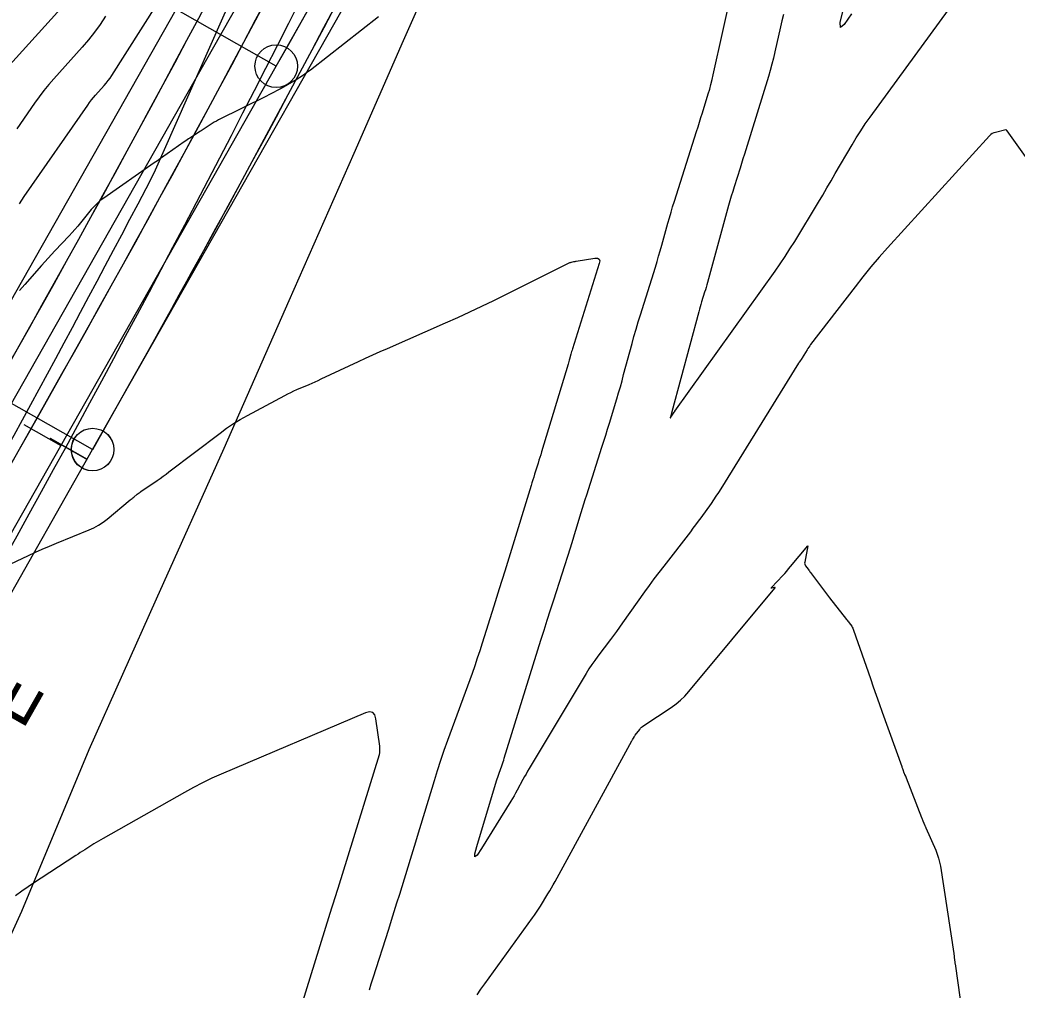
# Model space of a CAD drawing. Extents: x 658976 to 668726, y 639543 to 647196.
# Drawn here: x 662532.9 to 662650, y 643468.4 to 643582.3 of the extents above; entities that cross this region are included whole.
import ezdxf

# ---------------------------------------------------------------- set-up
doc = ezdxf.new("R2010")
doc.units = 0
for name, color, linetype in [('Ex_Major Contours', 7, 'Continuous'), ('Ex_Minor Contours', 7, 'Continuous'), ('R_Ramp 15 Degree_Min Ls', 7, 'Continuous'), ('R_Ramp 20 Degree Des Ls', 7, 'Continuous'), ('R_Ramp 20 Degree Des Ls Annot', 7, 'Continuous'), ('R_Ramp 20 Degree Existing Ramp', 7, 'Continuous'), ('R_Ramp 20 Degree_Min Ls', 7, 'Continuous')]:
    doc.layers.add(name, color=color, linetype=linetype)

msp = doc.modelspace()

# ---------------------------------------------------------------- linework, layer by layer
at = {"layer": 'Ex_Major Contours'}
for points in [[(662530.59, 643575.77), (662539.18, 643585.33)], [(662565.27, 643464.42), (662569.32, 643477.46), (662569.39, 643477.71), (662569.47, 643477.95), (662569.55, 643478.2), (662569.63, 643478.44), (662569.94, 643479.42), (662570.02, 643479.66), (662570.09, 643479.91), (662570.17, 643480.15), (662570.25, 643480.4), (662575.1, 643496.09), (662575.12, 643496.16), (662575.14, 643496.24), (662575.15, 643496.32), (662575.15, 643496.4), (662575.16, 643496.72), (662575.16, 643496.8), (662575.15, 643496.88), (662575.15, 643496.96), (662575.14, 643497.04), (662574.69, 643500.28), (662574.55, 643500.75), (662574.31, 643501.02), (662573.95, 643501.09), (662573.48, 643500.97), (662556.53, 643493.78), (662555.43, 643493.29), (662554.34, 643492.77), (662553.26, 643492.22), (662552.2, 643491.64), (662542.65, 643486.22), (662542.38, 643486.07), (662542.11, 643485.91), (662541.84, 643485.74), (662541.57, 643485.58), (662540.5, 643484.91), (662540.24, 643484.74), (662539.97, 643484.57), (662539.71, 643484.4), (662539.45, 643484.23), (662535.38, 643481.58), (662534.62, 643481.07), (662533.87, 643480.56), (662533.12, 643480.04), (662532.37, 643479.51)]]:
    msp.add_lwpolyline(points, dxfattribs=at)
at = {"layer": 'Ex_Minor Contours'}
for points in [[(662532.83, 643560.7), (662533.11, 643561.13), (662533.4, 643561.55), (662540.85, 643572.3), (662541.07, 643572.61), (662541.29, 643572.9), (662541.53, 643573.19), (662541.77, 643573.47), (662542.77, 643574.58), (662543.02, 643574.87), (662543.25, 643575.16), (662543.47, 643575.46), (662543.67, 643575.77), (662554.43, 643592.75)], [(662622.52, 643582.93), (662622.34, 643582.2), (662622.17, 643581.47), (662621.52, 643578.54), (662621.35, 643577.81), (662621.17, 643577.08), (662620.97, 643576.36), (662620.76, 643575.64), (662618.12, 643567.06), (662617.96, 643566.52), (662617.78, 643565.97), (662617.61, 643565.42), (662617.44, 643564.88), (662616.74, 643562.69), (662616.57, 643562.14), (662616.41, 643561.6), (662616.25, 643561.05), (662616.09, 643560.49), (662613.61, 643551.46), (662613.53, 643551.18), (662613.45, 643550.89), (662613.36, 643550.61), (662613.27, 643550.32), (662612.92, 643549.19), (662612.83, 643548.91), (662612.75, 643548.62), (662612.66, 643548.34), (662612.59, 643548.05), (662609.44, 643536.29), (662609.43, 643536.27), (662609.43, 643536.25), (662609.41, 643536.2), (662609.4, 643536.18), (662609.4, 643536.16), (662609.25, 643535.68), (662609.23, 643535.62), (662609.23, 643535.59), (662609.25, 643535.61), (662609.3, 643535.66), (662609.56, 643536.02), (662609.58, 643536.05), (662609.6, 643536.08), (662609.62, 643536.11), (662609.63, 643536.14), (662609.71, 643536.25), (662609.72, 643536.28), (662609.74, 643536.31), (662609.76, 643536.34), (662609.78, 643536.37), (662621.54, 643552.8), (662622.14, 643553.66), (662622.72, 643554.53), (662623.29, 643555.41), (662623.85, 643556.3), (662626.63, 643560.91), (662627.14, 643561.74), (662627.63, 643562.58), (662628.13, 643563.42), (662628.62, 643564.26), (662630.58, 643567.62), (662631.08, 643568.46), (662631.6, 643569.28), (662632.14, 643570.08), (662632.71, 643570.88), (662645.06, 643587.85)], [(662652.14, 643564.61), (662648.79, 643569.27), (662648.78, 643569.28), (662648.77, 643569.29), (662648.76, 643569.31), (662648.75, 643569.32), (662648.7, 643569.35), (662648.68, 643569.36), (662648.67, 643569.37), (662648.65, 643569.37), (662648.64, 643569.37), (662647.43, 643569.09), (662647.23, 643569.03), (662647.05, 643568.94), (662646.88, 643568.83), (662646.73, 643568.69), (662634.74, 643555.54), (662633.75, 643554.43), (662632.79, 643553.3), (662631.85, 643552.14), (662630.93, 643550.97), (662625.72, 643544.19), (662625.61, 643544.03), (662625.5, 643543.88), (662625.4, 643543.72), (662625.3, 643543.56), (662624.73, 643542.63), (662624.72, 643542.6), (662624.7, 643542.58), (662624.69, 643542.56), (662624.67, 643542.54), (662624.42, 643542.18), (662624.39, 643542.14), (662624.36, 643542.1), (662624.34, 643542.06), (662624.31, 643542.02), (662615.17, 643527.24), (662614.89, 643526.81), (662614.61, 643526.38), (662614.32, 643525.96), (662614.03, 643525.54), (662612.83, 643523.87), (662612.53, 643523.46), (662612.22, 643523.05), (662611.91, 643522.64), (662611.6, 643522.23), (662608.48, 643518.2), (662607.9, 643517.45), (662607.33, 643516.7), (662606.77, 643515.93), (662606.22, 643515.16), (662603.65, 643511.52), (662603.29, 643511.02), (662602.94, 643510.53), (662602.57, 643510.04), (662602.21, 643509.56), (662600.74, 643507.62), (662600.37, 643507.13), (662600.03, 643506.63), (662599.69, 643506.12), (662599.37, 643505.6), (662592.68, 643494.42), (662592.49, 643494.11), (662592.31, 643493.79), (662592.13, 643493.48), (662591.95, 643493.16), (662591.25, 643491.88), (662591.08, 643491.56), (662590.9, 643491.24), (662590.71, 643490.93), (662590.52, 643490.62), (662587.09, 643485.04), (662586.58, 643484.28), (662586.31, 643484.07), (662586.29, 643484.41), (662586.52, 643485.3), (662588.84, 643492.99), (662588.91, 643493.22), (662588.98, 643493.44), (662589.06, 643493.66), (662589.14, 643493.88), (662589.46, 643494.77), (662589.54, 643494.99), (662589.62, 643495.21), (662589.69, 643495.43), (662589.76, 643495.66), (662594.06, 643509.49), (662594.43, 643510.68), (662594.8, 643511.86), (662595.18, 643513.05), (662595.56, 643514.24), (662597.51, 643520.33), (662597.68, 643520.85), (662597.84, 643521.36), (662598, 643521.88), (662598.16, 643522.4), (662598.79, 643524.47), (662598.95, 643524.99), (662599.11, 643525.51), (662599.27, 643526.02), (662599.43, 643526.54), (662601.22, 643532.15), (662601.45, 643532.85), (662601.67, 643533.56), (662601.89, 643534.27), (662602.1, 643534.98), (662602.96, 643537.81), (662603.17, 643538.52), (662603.38, 643539.23), (662603.58, 643539.95), (662603.77, 643540.66), (662604.75, 643544.31), (662604.98, 643545.15), (662605.22, 643546), (662605.47, 643546.84), (662605.73, 643547.67), (662607.49, 643553.28), (662607.69, 643553.92), (662607.88, 643554.56), (662608.07, 643555.2), (662608.25, 643555.85), (662608.96, 643558.44), (662609.14, 643559.08), (662609.33, 643559.73), (662609.52, 643560.37), (662609.72, 643561.01), (662612.33, 643569.2), (662612.51, 643569.75), (662612.68, 643570.3), (662612.85, 643570.85), (662613.02, 643571.4), (662613.7, 643573.61), (662613.87, 643574.16), (662614.02, 643574.72), (662614.16, 643575.28), (662614.29, 643575.84), (662616.54, 643586.04)], [(662630.53, 643583), (662629.67, 643581.76), (662629.22, 643581.41), (662629.18, 643581.98), (662629.55, 643583.44)], [(662542.95, 643582.72), (662542.32, 643581.77), (662541.66, 643580.86), (662540.95, 643579.97), (662540.21, 643579.11), (662536.87, 643575.39), (662536.27, 643574.7), (662535.69, 643573.99), (662535.14, 643573.27), (662534.61, 643572.52), (662532.52, 643569.52)], [(662574.99, 643582.65), (662567, 643576.41), (662566.59, 643576.1), (662566.18, 643575.81), (662565.75, 643575.53), (662565.31, 643575.27), (662563.55, 643574.25), (662563.1, 643574), (662562.65, 643573.76), (662562.2, 643573.52), (662561.75, 643573.29), (662556.19, 643570.55), (662555.95, 643570.42), (662555.7, 643570.28), (662555.46, 643570.14), (662555.23, 643569.99), (662554.17, 643569.29), (662554, 643569.18), (662553.84, 643569.07), (662553.67, 643568.96), (662553.51, 643568.85), (662552.85, 643568.42), (662552.68, 643568.32), (662552.52, 643568.21), (662552.36, 643568.1), (662552.19, 643567.98), (662550.19, 643566.58), (662549.8, 643566.31), (662549.41, 643566.04), (662549.03, 643565.77), (662548.64, 643565.5), (662542.73, 643561.38), (662542.33, 643561.08), (662541.95, 643560.76), (662541.6, 643560.41), (662541.27, 643560.03), (662540, 643558.47), (662539.68, 643558.08), (662539.35, 643557.7), (662539.02, 643557.33), (662538.67, 643556.96), (662536.98, 643555.17), (662536.59, 643554.75), (662536.19, 643554.33), (662535.81, 643553.9), (662535.42, 643553.47), (662533.48, 643551.25), (662533.16, 643550.89), (662532.84, 643550.52)], [(662530.29, 643517.77), (662533.88, 643519.43), (662534.7, 643519.81), (662535.52, 643520.17), (662536.35, 643520.53), (662537.18, 643520.87), (662541.01, 643522.43), (662541.58, 643522.69), (662542.13, 643522.99), (662542.65, 643523.33), (662543.15, 643523.71), (662545.85, 643525.97), (662545.96, 643526.05), (662546.06, 643526.14), (662546.16, 643526.22), (662546.26, 643526.3), (662546.67, 643526.63), (662546.78, 643526.71), (662546.88, 643526.79), (662546.99, 643526.87), (662547.1, 643526.95), (662549, 643528.25), (662549.35, 643528.49), (662549.7, 643528.74), (662550.05, 643528.99), (662550.39, 643529.25), (662556.38, 643533.81), (662557.15, 643534.38), (662557.95, 643534.91), (662558.76, 643535.41), (662559.6, 643535.88), (662563.99, 643538.23), (662564.34, 643538.41), (662564.69, 643538.58), (662565.04, 643538.75), (662565.4, 643538.9), (662566.84, 643539.51), (662567.2, 643539.67), (662567.56, 643539.83), (662567.91, 643539.99), (662568.27, 643540.15), (662572.63, 643542.2), (662573.48, 643542.59), (662574.33, 643542.98), (662575.18, 643543.36), (662576.03, 643543.74), (662582.87, 643546.75), (662584.29, 643547.38), (662585.7, 643548.03), (662587.11, 643548.7), (662588.51, 643549.38), (662597.39, 643553.78), (662597.46, 643553.81), (662597.52, 643553.83), (662597.59, 643553.85), (662597.66, 643553.87), (662597.93, 643553.92), (662598, 643553.94), (662598.07, 643553.95), (662598.14, 643553.96), (662598.21, 643553.97), (662600.38, 643554.32), (662600.7, 643554.33), (662600.89, 643554.23), (662600.97, 643554.02), (662600.91, 643553.71), (662597.75, 643543.67), (662597.71, 643543.52), (662597.66, 643543.38), (662597.62, 643543.23), (662597.58, 643543.08), (662597.42, 643542.49), (662597.38, 643542.34), (662597.34, 643542.19), (662597.3, 643542.05), (662597.25, 643541.9), (662594.14, 643531.59), (662594.04, 643531.26), (662593.94, 643530.93), (662593.83, 643530.61), (662593.73, 643530.28), (662593.31, 643528.97), (662593.21, 643528.64), (662593.1, 643528.31), (662593, 643527.98), (662592.9, 643527.65), (662590.46, 643519.62), (662590.3, 643519.11), (662590.14, 643518.6), (662589.98, 643518.09), (662589.82, 643517.58), (662589.17, 643515.54), (662589, 643515.03), (662588.84, 643514.52), (662588.68, 643514.01), (662588.52, 643513.49), (662587.17, 643509.15), (662586.89, 643508.26), (662586.59, 643507.37), (662586.29, 643506.48), (662585.97, 643505.6), (662583.09, 643497.73), (662582.67, 643496.55), (662582.27, 643495.37), (662581.88, 643494.18), (662581.51, 643492.99), (662579.97, 643487.86), (662579.65, 643486.84), (662579.34, 643485.81), (662579.03, 643484.78), (662578.71, 643483.76), (662577.44, 643479.66), (662577.12, 643478.63), (662576.8, 643477.61), (662576.48, 643476.59), (662576.15, 643475.56), (662574.32, 643469.82), (662574.1, 643469.12), (662573.88, 643468.43)], [(662586.56, 643467.88), (662587.01, 643468.53), (662587.48, 643469.18), (662593.07, 643476.9), (662593.31, 643477.24), (662593.55, 643477.59), (662593.77, 643477.94), (662594, 643478.29), (662594.87, 643479.72), (662595.09, 643480.07), (662595.3, 643480.43), (662595.51, 643480.8), (662595.71, 643481.16), (662604.72, 643497.67), (662604.75, 643497.72), (662604.78, 643497.78), (662604.81, 643497.84), (662604.85, 643497.9), (662604.99, 643498.13), (662605.02, 643498.18), (662605.06, 643498.24), (662605.1, 643498.29), (662605.13, 643498.35), (662605.65, 643499.03), (662605.76, 643499.16), (662605.87, 643499.28), (662606, 643499.38), (662606.13, 643499.48), (662609.35, 643501.61), (662609.92, 643502.02), (662610.45, 643502.46), (662610.95, 643502.94), (662611.41, 643503.46), (662621.51, 643515.6), (662621.55, 643515.64), (662621.55, 643515.67), (662621.52, 643515.68), (662621.46, 643515.67), (662621.17, 643515.6), (662621.11, 643515.59), (662621.09, 643515.6), (662621.09, 643515.62), (662621.13, 643515.67), (662622.45, 643517.08), (662622.68, 643517.34), (662622.92, 643517.6), (662623.14, 643517.86), (662623.37, 643518.13), (662625.4, 643520.57), (662625.4, 643520.57), (662625.4, 643520.57), (662625.4, 643520.57), (662625.4, 643520.56), (662625.03, 643518.64), (662625.02, 643518.52), (662625.04, 643518.41), (662625.07, 643518.31), (662625.13, 643518.21), (662625.42, 643517.82), (662625.5, 643517.72), (662625.57, 643517.63), (662625.64, 643517.53), (662625.71, 643517.43), (662626.99, 643515.73), (662627.23, 643515.42), (662627.47, 643515.11), (662627.71, 643514.79), (662627.95, 643514.48), (662629.93, 643511.94), (662630.01, 643511.84), (662630.09, 643511.74), (662630.16, 643511.64), (662630.24, 643511.54), (662630.54, 643511.13), (662630.61, 643511.02), (662630.67, 643510.91), (662630.72, 643510.8), (662630.77, 643510.69), (662632.74, 643505), (662633.08, 643504.02), (662633.43, 643503.03), (662633.78, 643502.05), (662634.13, 643501.06), (662636.41, 643494.68), (662636.44, 643494.59), (662636.47, 643494.51), (662636.5, 643494.42), (662636.53, 643494.34), (662636.67, 643493.94), (662636.69, 643493.89), (662636.71, 643493.84), (662636.74, 643493.78), (662636.76, 643493.73), (662636.86, 643493.53), (662636.88, 643493.48), (662636.9, 643493.43), (662636.93, 643493.38), (662636.95, 643493.33), (662638.74, 643488.7), (662638.78, 643488.61), (662638.81, 643488.51), (662638.85, 643488.41), (662638.89, 643488.31), (662639.12, 643487.76), (662639.13, 643487.74), (662639.14, 643487.72), (662639.15, 643487.69), (662639.16, 643487.67), (662639.2, 643487.58), (662639.21, 643487.56), (662639.22, 643487.54), (662639.23, 643487.51), (662639.24, 643487.49), (662640.41, 643484.84), (662640.59, 643484.39), (662640.74, 643483.93), (662640.86, 643483.46), (662640.95, 643482.98), (662642.53, 643472.72), (662642.54, 643472.62), (662642.56, 643472.52), (662642.57, 643472.42), (662642.58, 643472.32), (662642.63, 643471.92), (662642.65, 643471.81), (662642.66, 643471.71), (662642.67, 643471.61), (662642.69, 643471.51), (662644.73, 643457)]]:
    msp.add_lwpolyline(points, dxfattribs=at)
at = {"layer": 'R_Ramp 15 Degree_Min Ls'}
for p, q in [((662541.43, 643531.87), (662588.44, 643614.68)), ((662437.48, 643363.97), (662534.91, 643535.58)), ((662444, 643360.27), (662541.43, 643531.87))]:
    msp.add_line(p, q, dxfattribs=at)
for points in [[(662541.43, 643531.87), (662454.47, 643581.24), (662367.5, 643630.62)], [(662536.42, 643533.19), (662540.77, 643530.72)]]:
    msp.add_lwpolyline(points, dxfattribs=at)
msp.add_circle((662541.43, 643531.87), 2.5, dxfattribs=at)
for radius in [1896.36, 1902.36, 1909.86]:
    msp.add_arc((660880.57, 644474.8), radius, 330.41509, 336.12343, dxfattribs=at)
at = {"layer": 'R_Ramp 20 Degree Des Ls'}
for p, q in [((662448.95, 643403.35), (662551.24, 643583.52)), ((662437.45, 643370.93), (662556.46, 643580.56)), ((662556.46, 643580.56), (662556.46, 643580.56))]:
    msp.add_line(p, q, dxfattribs=at)
msp.add_lwpolyline([(662427.51, 643238.77), (662430.75, 643246), (662435.83, 643257.73), (662440.92, 643269.46), (662446, 643281.2), (662451.09, 643292.93), (662458.73, 643310.27), (662466.37, 643327.6), (662475.76, 643348.86), (662485.15, 643370.11), (662494.32, 643390.79), (662503.49, 643411.46), (662511.68, 643430.12), (662519.87, 643448.78), (662526.5, 643463.23), (662533.13, 643477.7), (662541, 643496.65), (662548.93, 643514.35), (662556.85, 643532.04), (662564.5, 643549.36), (662572.15, 643566.67), (662577.91, 643579.87), (662581.37, 643587.65)], dxfattribs=at)
msp.add_arc((660902.12, 644519.78), 1902.36, 330.41509, 336.12343, dxfattribs=at)
at = {"layer": 'R_Ramp 20 Degree Des Ls Annot'}
for p, q in [((662562.98, 643576.86), (662609.99, 643659.66)), ((662443.97, 643367.23), (662562.98, 643576.86))]:
    msp.add_line(p, q, dxfattribs=at)
for points in [[(662562.98, 643576.86), (662389.06, 643675.6)], [(662533.36, 643534.82), (662537.71, 643532.35)]]:
    msp.add_lwpolyline(points, dxfattribs=at)
msp.add_circle((662562.98, 643576.86), 2.5, dxfattribs=at)
msp.add_arc((660902.12, 644519.78), 1909.86, 330.41509, 336.12343, dxfattribs=at)
at = {"layer": 'R_Ramp 20 Degree Existing Ramp'}
for p, q in [((662541.42, 643531.86), (662588.43, 643614.67)), ((662428.5, 643348.16), (662534.9, 643535.57)), ((662435.03, 643344.45), (662541.42, 643531.86))]:
    msp.add_line(p, q, dxfattribs=at)
for points in [[(662541.42, 643531.86), (662454.46, 643581.24), (662367.5, 643630.61)], [(662536.43, 643533.19), (662540.78, 643530.73)]]:
    msp.add_lwpolyline(points, dxfattribs=at)
msp.add_circle((662541.42, 643531.86), 2.5, dxfattribs=at)
for radius in [1896.36, 1902.36, 1909.86]:
    msp.add_arc((660880.56, 644474.79), radius, 330.41509, 336.12343, dxfattribs=at)
at = {"layer": 'R_Ramp 20 Degree_Min Ls'}
msp.add_line((662548.66, 643564.35), (662841.8, 644226.57), dxfattribs=at)
msp.add_lwpolyline([(662475.76, 643348.86), (662485.15, 643370.11), (662494.32, 643390.79), (662503.49, 643411.46), (662511.68, 643430.12), (662519.87, 643448.78), (662526.5, 643463.23), (662533.13, 643477.7), (662541, 643496.65), (662548.93, 643514.35), (662556.85, 643532.04), (662564.5, 643549.36), (662572.15, 643566.67), (662577.91, 643579.87), (662581.37, 643587.65)], dxfattribs=at)
for radius, end in [(1902.36, 336.12343), (1896.36, 332.40136)]:
    msp.add_arc((660868.08, 644442.88), radius, 330.41509, end, dxfattribs=at)

# ---------------------------------------------------------------- texts
at = {"layer": 'R_Ramp 20 Degree Existing Ramp'}
msp.add_text('N29%%d35\'06"E', height=6, rotation=60.4151, dxfattribs=at).set_placement((662513.4, 643463.95))

doc.saveas('drawing.dxf')
